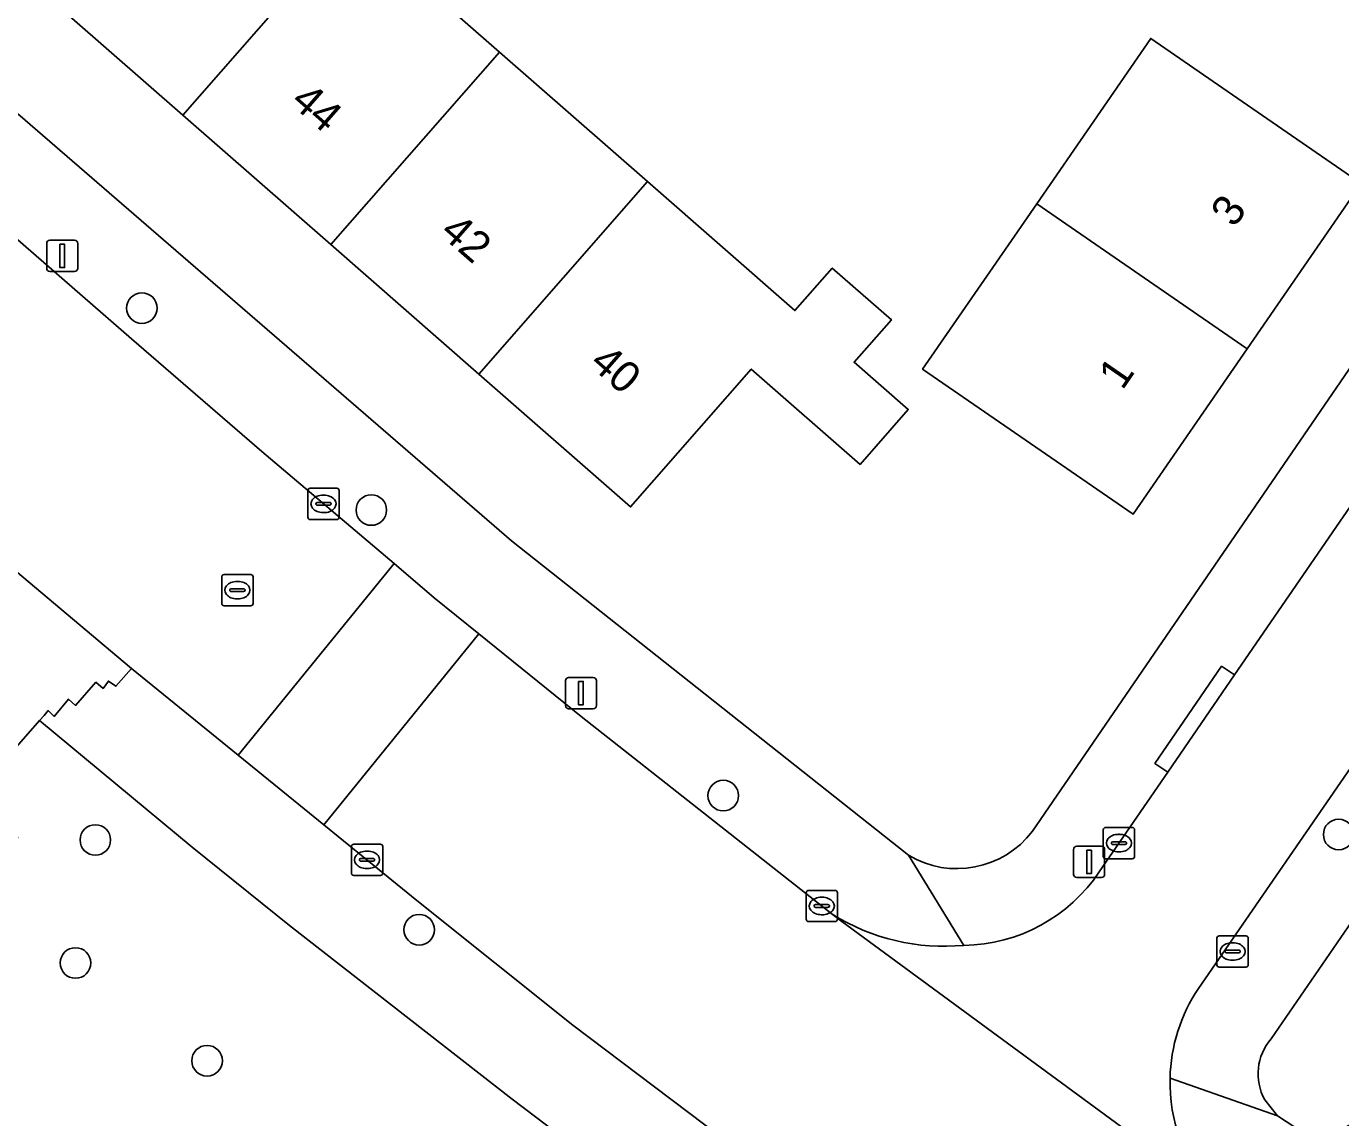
# Model space of a CAD drawing. Extents: x 160023 to 161302, y 384750 to 385707.
# Drawn here: x 160194.88 to 160236.91, y 385204.12 to 385239.03 of the extents above; entities that cross this region are included whole.
import ezdxf

# ---------------------------------------------------------------- set-up
doc = ezdxf.new("R2010")
doc.units = 0
for name, color, linetype in [('IMGEO_Boom', 7, 'Continuous'), ('IMGEO_Erf', 7, 'Continuous'), ('IMGEO_Groenvoorziening', 7, 'Continuous'), ('IMGEO_Kolk', 7, 'Continuous'), ('IMGEO_Lichtmast', 7, 'Continuous'), ('IMGEO_Pand', 7, 'Continuous'), ('IMGEO_Pand_nummerreeks', 7, 'Continuous'), ('IMGEO_Rijbaan_lokaal_gesloten', 7, 'Continuous'), ('IMGEO_Rijbaan_lokaal_open', 7, 'Continuous'), ('IMGEO_Rioolput', 7, 'Continuous'), ('IMGEO_Voetpad_open', 7, 'Continuous')]:
    doc.layers.add(name, color=color, linetype=linetype)

msp = doc.modelspace()

# ---------------------------------------------------------------- linework, layer by layer
at = {"layer": 'IMGEO_Boom'}
for centre in [(160198.574, 385230.012), (160205.912, 385223.554), (160217.167, 385214.42), (160236.848, 385213.176), (160197.085, 385213.001), (160207.443, 385210.13), (160196.45, 385209.067), (160200.658, 385205.941)]:
    msp.add_circle(centre, 0.489, dxfattribs=at)
at = {"layer": 'IMGEO_Erf'}
for points in [[(160227.053, 385213.278), (160252.215, 385250)], [(160205.273, 385242.348), (160210.008, 385238.203), (160214.744, 385234.059), (160219.459, 385229.932), (160220.652, 385231.294), (160222.542, 385229.64), (160221.353, 385228.281), (160223.08, 385226.77), (160221.542, 385225.014), (160218.06, 385228.061), (160214.203, 385223.654), (160209.353, 385227.898), (160204.618, 385232.043), (160199.882, 385236.187), (160195.147, 385240.332)], [(160189.941, 385240.261), (160210.397, 385222.565), (160223.089, 385212.512)]]:
    msp.add_lwpolyline(points, dxfattribs=at)
msp.add_lwpolyline([(160230.839, 385238.637), (160233.453, 385236.833), (160237.569, 385233.994), (160233.921, 385228.707), (160230.272, 385223.418), (160223.542, 385228.061), (160226.382, 385232.177), (160227.192, 385233.352)], close=True, dxfattribs=at)
msp.add_arc((160224.642, 385215.115), 3.031, 239.1808, 322.6931, dxfattribs=at)
at = {"layer": 'IMGEO_Groenvoorziening'}
msp.add_lwpolyline([(160234.482, 385204.693), (160234.893, 385204.174), (160235.451, 385203.819), (160236.651, 385203.623), (160237.404, 385203.972), (160247.978, 385218.199), (160244.303, 385220.626), (160234.684, 385206.643)], dxfattribs=at)
msp.add_lwpolyline([(160218.147, 385198.861), (160210.42, 385204.716), (160203.297, 385210.261), (160200.18, 385212.769), (160195.298, 385216.818), (160193.14, 385214.365), (160194.607, 385213.079), (160179.96, 385196.428), (160179.222, 385197.103), (160193.194, 385212.987), (160192.478, 385213.613), (160178.049, 385197.213), (160181.246, 385194.286), (160192.174, 385183.056), (160202.345, 385175.996), (160221.638, 385171.253), (160227.037, 385171.555), (160233.178, 385186.762), (160233.58, 385187.757), (160232.788, 385188.31), (160230.468, 385189.949), (160226.359, 385192.864)], close=True, dxfattribs=at)
msp.add_arc((160235.995, 385205.522), 1.725, 139.4568, 208.7149, dxfattribs=at)
at = {"layer": 'IMGEO_Kolk'}
for p, q in [((160203.882, 385223.324), (160203.882, 385224.176)), ((160203.957, 385224.25), (160204.809, 385224.25)), ((160204.883, 385224.176), (160204.883, 385223.324)), ((160204.141, 385223.744), (160204.141, 385223.756)), ((160204.579, 385223.707), (160204.181, 385223.707)), ((160204.184, 385223.793), (160204.582, 385223.793)), ((160204.37, 385224.03), (160204.395, 385224.03)), ((160204.625, 385223.756), (160204.625, 385223.744)), ((160204.393, 385223.47), (160204.368, 385223.47)), ((160204.809, 385223.25), (160203.957, 385223.25)), ((160229.321, 385212.476), (160229.321, 385213.328)), ((160229.396, 385213.402), (160230.248, 385213.402)), ((160230.322, 385213.328), (160230.322, 385212.476)), ((160205.275, 385211.94), (160205.275, 385212.792)), ((160205.35, 385212.866), (160206.202, 385212.866)), ((160206.276, 385212.792), (160206.276, 385211.94)), ((160229.58, 385212.896), (160229.58, 385212.908)), ((160230.018, 385212.859), (160229.62, 385212.859)), ((160229.623, 385212.945), (160230.021, 385212.945)), ((160229.809, 385213.182), (160229.834, 385213.182)), ((160230.064, 385212.908), (160230.064, 385212.896)), ((160205.534, 385212.36), (160205.534, 385212.372)), ((160205.577, 385212.409), (160205.975, 385212.409)), ((160205.763, 385212.646), (160205.788, 385212.646)), ((160206.018, 385212.372), (160206.018, 385212.36)), ((160230.248, 385212.402), (160229.396, 385212.402)), ((160229.832, 385212.622), (160229.807, 385212.622)), ((160205.972, 385212.323), (160205.574, 385212.323)), ((160205.786, 385212.086), (160205.761, 385212.086)), ((160206.202, 385211.866), (160205.35, 385211.866)), ((160219.817, 385210.464), (160219.817, 385211.316)), ((160219.892, 385211.39), (160220.744, 385211.39)), ((160220.305, 385211.17), (160220.33, 385211.17)), ((160220.818, 385211.316), (160220.818, 385210.464)), ((160220.076, 385210.884), (160220.076, 385210.896)), ((160220.514, 385210.847), (160220.116, 385210.847)), ((160220.119, 385210.933), (160220.517, 385210.933)), ((160220.56, 385210.896), (160220.56, 385210.884)), ((160220.744, 385210.39), (160219.892, 385210.39)), ((160220.328, 385210.61), (160220.303, 385210.61)), ((160232.955, 385209.008), (160232.955, 385209.86)), ((160233.03, 385209.934), (160233.882, 385209.934)), ((160233.956, 385209.86), (160233.956, 385209.008)), ((160233.214, 385209.428), (160233.214, 385209.44)), ((160233.257, 385209.477), (160233.655, 385209.477)), ((160233.443, 385209.714), (160233.468, 385209.714)), ((160233.698, 385209.44), (160233.698, 385209.428)), ((160233.652, 385209.391), (160233.254, 385209.391)), ((160233.466, 385209.154), (160233.441, 385209.154)), ((160233.882, 385208.934), (160233.03, 385208.934))]:
    msp.add_line(p, q, dxfattribs=at)
for points in [[(160203.882, 385223.324), (160203.882, 385224.176)], [(160203.957, 385224.25), (160204.809, 385224.25)], [(160204.883, 385224.176), (160204.883, 385223.324)], [(160204.809, 385223.25), (160203.957, 385223.25)], [(160229.321, 385212.476), (160229.321, 385213.328)], [(160229.396, 385213.402), (160230.248, 385213.402)], [(160230.322, 385213.328), (160230.322, 385212.476)], [(160205.275, 385211.94), (160205.275, 385212.792)], [(160205.35, 385212.866), (160206.202, 385212.866)], [(160206.276, 385212.792), (160206.276, 385211.94)], [(160230.248, 385212.402), (160229.396, 385212.402)], [(160206.202, 385211.866), (160205.35, 385211.866)], [(160219.817, 385210.464), (160219.817, 385211.316)], [(160219.892, 385211.39), (160220.744, 385211.39)], [(160220.818, 385211.316), (160220.818, 385210.464)], [(160220.744, 385210.39), (160219.892, 385210.39)], [(160232.955, 385209.008), (160232.955, 385209.86)], [(160233.03, 385209.934), (160233.882, 385209.934)], [(160233.956, 385209.86), (160233.956, 385209.008)], [(160233.882, 385208.934), (160233.03, 385208.934)]]:
    msp.add_lwpolyline(points, dxfattribs=at)
for centre, radius, start, end in [((160203.959, 385224.174), 0.0765, 91.552, 178.448), ((160203.959, 385224.174), 0.0765, 91.552, 178.448), ((160204.807, 385224.174), 0.0765, 1.552, 88.448), ((160204.807, 385224.174), 0.0765, 1.552, 88.448), ((160204.181, 385223.753), 0.0403, 85.8775, 175.7526), ((160204.178, 385223.743), 0.0366, 178.938, 274.7102), ((160204.582, 385223.75), 0.043, 264.8664, 352.4533), ((160204.586, 385223.755), 0.0386, 1.7309, 96.639), ((160203.959, 385223.326), 0.0765, 181.552, 268.448), ((160203.959, 385223.326), 0.0765, 181.552, 268.448), ((160204.807, 385223.326), 0.0765, 271.552, 358.448), ((160204.807, 385223.326), 0.0765, 271.552, 358.448), ((160229.398, 385213.326), 0.0765, 91.552, 178.448), ((160229.398, 385213.326), 0.0765, 91.552, 178.448), ((160230.246, 385213.326), 0.0765, 1.552, 88.448), ((160230.246, 385213.326), 0.0765, 1.552, 88.448), ((160205.352, 385212.79), 0.0765, 91.552, 178.448), ((160205.352, 385212.79), 0.0765, 91.552, 178.448), ((160206.2, 385212.79), 0.0765, 1.552, 88.448), ((160206.2, 385212.79), 0.0765, 1.552, 88.448), ((160229.62, 385212.905), 0.0403, 85.8775, 175.7526), ((160229.617, 385212.895), 0.0366, 178.938, 274.7102), ((160230.021, 385212.902), 0.043, 264.8664, 352.4533), ((160230.025, 385212.907), 0.0386, 1.7309, 96.639), ((160205.574, 385212.369), 0.0403, 85.8775, 175.7526), ((160205.571, 385212.359), 0.0366, 178.938, 274.7102), ((160205.975, 385212.366), 0.043, 264.8664, 352.4533), ((160205.979, 385212.371), 0.0386, 1.7309, 96.639), ((160229.398, 385212.478), 0.0765, 181.552, 268.448), ((160229.398, 385212.478), 0.0765, 181.552, 268.448), ((160230.246, 385212.478), 0.0765, 271.552, 358.448), ((160230.246, 385212.478), 0.0765, 271.552, 358.448), ((160205.352, 385211.942), 0.0765, 181.552, 268.448), ((160205.352, 385211.942), 0.0765, 181.552, 268.448), ((160206.2, 385211.942), 0.0765, 271.552, 358.448), ((160206.2, 385211.942), 0.0765, 271.552, 358.448), ((160219.894, 385211.314), 0.0765, 91.552, 178.448), ((160219.894, 385211.314), 0.0765, 91.552, 178.448), ((160220.742, 385211.314), 0.0765, 1.552, 88.448), ((160220.742, 385211.314), 0.0765, 1.552, 88.448), ((160220.116, 385210.893), 0.0403, 85.8775, 175.7526), ((160220.113, 385210.883), 0.0366, 178.938, 274.7102), ((160220.517, 385210.89), 0.043, 264.8664, 352.4533), ((160220.521, 385210.895), 0.0386, 1.7309, 96.639), ((160219.894, 385210.466), 0.0765, 181.552, 268.448), ((160219.894, 385210.466), 0.0765, 181.552, 268.448), ((160220.742, 385210.466), 0.0765, 271.552, 358.448), ((160220.742, 385210.466), 0.0765, 271.552, 358.448), ((160233.032, 385209.858), 0.0765, 91.552, 178.448), ((160233.032, 385209.858), 0.0765, 91.552, 178.448), ((160233.88, 385209.858), 0.0765, 1.552, 88.448), ((160233.88, 385209.858), 0.0765, 1.552, 88.448), ((160233.254, 385209.437), 0.0403, 85.8775, 175.7526), ((160233.251, 385209.427), 0.0366, 178.938, 274.7102), ((160233.655, 385209.434), 0.043, 264.8664, 352.4533), ((160233.659, 385209.439), 0.0386, 1.7309, 96.639), ((160233.032, 385209.01), 0.0765, 181.552, 268.448), ((160233.032, 385209.01), 0.0765, 181.552, 268.448), ((160233.88, 385209.01), 0.0765, 271.552, 358.448), ((160233.88, 385209.01), 0.0765, 271.552, 358.448)]:
    msp.add_arc(centre, radius, start, end, dxfattribs=at)
for centre, major_axis, ratio, start_param, end_param in [((160204.369, 385223.75), (-0.387, 0.002), 0.722429, 4.712389, 7.853982), ((160204.394, 385223.75), (-0.39, 0.002), 0.717154, 1.570796, 4.712389), ((160229.808, 385212.902), (-0.387, 0.002), 0.722429, 4.712389, 7.853982), ((160229.833, 385212.902), (-0.39, 0.002), 0.717154, 1.570796, 4.712389), ((160205.762, 385212.366), (-0.387, 0.002), 0.722429, 4.712389, 7.853982), ((160205.787, 385212.366), (-0.39, 0.002), 0.717154, 1.570796, 4.712389), ((160220.304, 385210.89), (-0.387, 0.002), 0.722429, 4.712389, 7.853982), ((160220.329, 385210.89), (-0.39, 0.002), 0.717154, 1.570796, 4.712389), ((160233.442, 385209.434), (-0.387, 0.002), 0.722429, 4.712389, 7.853982), ((160233.467, 385209.434), (-0.39, 0.002), 0.717154, 1.570796, 4.712389)]:
    msp.add_ellipse(centre, major_axis=major_axis, ratio=ratio, start_param=start_param, end_param=end_param, dxfattribs=at)
at = {"layer": 'IMGEO_Lichtmast'}
for p, q in [((160195.631, 385232.181), (160196.421, 385232.181)), ((160196.421, 385232.181), (160195.631, 385232.181)), ((160195.531, 385231.281), (160195.531, 385232.081)), ((160195.531, 385232.081), (160195.531, 385231.281)), ((160196.521, 385232.081), (160196.521, 385231.281)), ((160196.521, 385231.281), (160196.521, 385232.081)), ((160196.421, 385231.181), (160195.631, 385231.181)), ((160195.631, 385231.181), (160196.421, 385231.181)), ((160212.119, 385217.299), (160212.119, 385218.099)), ((160212.119, 385218.099), (160212.119, 385217.299)), ((160212.219, 385218.199), (160213.009, 385218.199)), ((160213.009, 385218.199), (160212.219, 385218.199)), ((160213.109, 385218.099), (160213.109, 385217.299)), ((160213.109, 385217.299), (160213.109, 385218.099)), ((160213.009, 385217.199), (160212.219, 385217.199)), ((160212.219, 385217.199), (160213.009, 385217.199)), ((160228.472, 385212.799), (160229.262, 385212.799)), ((160229.262, 385212.799), (160228.472, 385212.799)), ((160228.372, 385211.899), (160228.372, 385212.699)), ((160228.372, 385212.699), (160228.372, 385211.899)), ((160229.362, 385212.699), (160229.362, 385211.899)), ((160229.362, 385211.899), (160229.362, 385212.699)), ((160229.262, 385211.799), (160228.472, 385211.799)), ((160228.472, 385211.799), (160229.262, 385211.799))]:
    msp.add_line(p, q, dxfattribs=at)
for points in [[(160195.951, 385232.056), (160196.101, 385232.056), (160196.101, 385231.306), (160195.951, 385231.306), (160195.951, 385232.056)], [(160212.539, 385218.074), (160212.689, 385218.074), (160212.689, 385217.324), (160212.539, 385217.324), (160212.539, 385218.074)], [(160228.792, 385212.674), (160228.942, 385212.674), (160228.942, 385211.924), (160228.792, 385211.924), (160228.792, 385212.674)]]:
    msp.add_lwpolyline(points, dxfattribs=at)
for centre, start, end in [((160195.631, 385232.081), 90, 180), ((160195.631, 385232.081), 90, 180), ((160196.421, 385232.081), 0, 90), ((160196.421, 385232.081), 360, 90), ((160195.631, 385231.281), 180, 270), ((160195.631, 385231.281), 180, 270), ((160196.421, 385231.281), 270, 0), ((160196.421, 385231.281), 270, 0), ((160212.219, 385218.099), 90, 180), ((160212.219, 385218.099), 90, 180), ((160213.009, 385218.099), 0, 90), ((160213.009, 385218.099), 360, 90), ((160212.219, 385217.299), 180, 270), ((160212.219, 385217.299), 180, 270), ((160213.009, 385217.299), 270, 0), ((160213.009, 385217.299), 270, 0), ((160228.472, 385212.699), 90, 180), ((160228.472, 385212.699), 90, 180), ((160229.262, 385212.699), 0, 90), ((160229.262, 385212.699), 360, 90), ((160228.472, 385211.899), 180, 270), ((160228.472, 385211.899), 180, 270), ((160229.262, 385211.899), 270, 0), ((160229.262, 385211.899), 270, 0)]:
    msp.add_arc(centre, 0.1, start, end, dxfattribs=at)
at = {"layer": 'IMGEO_Pand'}
for points in [[(160195.147, 385240.332), (160199.882, 385236.187), (160205.273, 385242.348), (160200.537, 385246.492)], [(160199.882, 385236.187), (160204.618, 385232.043), (160210.008, 385238.203), (160205.273, 385242.348)], [(160233.921, 385228.707), (160237.569, 385233.994), (160233.453, 385236.833), (160230.839, 385238.637), (160227.192, 385233.352)], [(160204.618, 385232.043), (160209.353, 385227.898), (160214.744, 385234.059), (160210.008, 385238.203)], [(160209.353, 385227.898), (160214.203, 385223.654), (160218.06, 385228.061), (160221.542, 385225.014), (160223.08, 385226.77), (160221.353, 385228.281), (160222.542, 385229.64), (160220.652, 385231.294), (160219.459, 385229.932), (160214.744, 385234.059)], [(160227.192, 385233.352), (160226.382, 385232.177), (160223.542, 385228.061), (160230.272, 385223.418), (160233.921, 385228.707)]]:
    msp.add_lwpolyline(points, close=True, dxfattribs=at)
at = {"layer": 'IMGEO_Rijbaan_lokaal_gesloten'}
msp.add_lwpolyline([(160201.656, 385215.712), (160206.637, 385221.839), (160202.411, 385225.421), (160198.24, 385229.032), (160193.527, 385233.12), (160188.548, 385237.492), (160175.917, 385248.467), (160174.16, 385250), (160166.952, 385256.288), (160161.735, 385250.3), (160162.08, 385250), (160173.333, 385240.195), (160191.374, 385224.407), (160193.713, 385222.293), (160198.237, 385218.491)], close=True, dxfattribs=at)
msp.add_lwpolyline([(160232.797, 385201.693), (160220.961, 385210.398), (160220.654, 385210.624), (160212.618, 385216.947), (160209.352, 385219.591), (160204.391, 385213.488), (160207.366, 385211.07), (160212.358, 385207.082), (160224.981, 385197.551)], dxfattribs=at)
at = {"layer": 'IMGEO_Rijbaan_lokaal_open'}
for points in [[(160289.671, 385300.047), (160275.192, 385279.056), (160273.555, 385276.635), (160266.052, 385265.629), (160255.317, 385250), (160244.457, 385234.203), (160242.319, 385231.091), (160233.518, 385218.28), (160231.382, 385215.171), (160229.193, 385211.984)], [(160232.364, 385208.255), (160237.121, 385215.152), (160274.133, 385268.809)], [(160220.654, 385210.624), (160220.961, 385210.398), (160232.797, 385201.693)]]:
    msp.add_lwpolyline(points, dxfattribs=at)
for points in [[(160192.478, 385213.613), (160193.14, 385214.365), (160195.298, 385216.818), (160195.446, 385216.986), (160195.58, 385217.138), (160195.765, 385216.951), (160196.229, 385217.51), (160196.454, 385217.305), (160197.102, 385218.047), (160197.333, 385217.849), (160197.503, 385218.085), (160197.742, 385217.92), (160198.237, 385218.491), (160193.713, 385222.293), (160192.998, 385221.497), (160193.214, 385221.318), (160193.018, 385221.086), (160193.416, 385220.739), (160192.997, 385220.266), (160192.368, 385219.549), (160174.595, 385199.292), (160177.564, 385196.662), (160178.049, 385197.213)], [(160201.656, 385215.712), (160204.391, 385213.488), (160209.352, 385219.591), (160207.926, 385220.746), (160206.637, 385221.839)]]:
    msp.add_lwpolyline(points, close=True, dxfattribs=at)
for centre, radius, start, end in [((160224.784, 385214.937), 5.307, 270.8553, 326.1856), ((160224.229, 385216.362), 6.761, 238.0736, 275.3771), ((160236.838, 385205.259), 5.384, 146.1933, 178.727), ((160236.848, 385205.255), 5.395, 178.6864, 221.3247)]:
    msp.add_arc(centre, radius, start, end, dxfattribs=at)
at = {"layer": 'IMGEO_Rioolput'}
for p, q in [((160201.129, 385220.566), (160201.129, 385221.418)), ((160201.204, 385221.492), (160202.056, 385221.492)), ((160201.617, 385221.272), (160201.642, 385221.272)), ((160202.13, 385221.418), (160202.13, 385220.566)), ((160201.388, 385220.986), (160201.388, 385220.998)), ((160201.826, 385220.949), (160201.428, 385220.949)), ((160201.431, 385221.035), (160201.829, 385221.035)), ((160201.872, 385220.998), (160201.872, 385220.986)), ((160202.056, 385220.492), (160201.204, 385220.492)), ((160201.64, 385220.712), (160201.615, 385220.712))]:
    msp.add_line(p, q, dxfattribs=at)
for points in [[(160201.129, 385220.566), (160201.129, 385221.418)], [(160201.204, 385221.492), (160202.056, 385221.492)], [(160202.13, 385221.418), (160202.13, 385220.566)], [(160202.056, 385220.492), (160201.204, 385220.492)]]:
    msp.add_lwpolyline(points, dxfattribs=at)
for centre, radius, start, end in [((160201.206, 385221.416), 0.0765, 91.552, 178.448), ((160201.206, 385221.416), 0.0765, 91.552, 178.448), ((160202.054, 385221.416), 0.0765, 1.552, 88.448), ((160202.054, 385221.416), 0.0765, 1.552, 88.448), ((160201.428, 385220.995), 0.0403, 85.8775, 175.7526), ((160201.425, 385220.985), 0.0366, 178.938, 274.7102), ((160201.829, 385220.992), 0.043, 264.8664, 352.4533), ((160201.833, 385220.997), 0.0386, 1.7309, 96.639), ((160201.206, 385220.568), 0.0765, 181.552, 268.448), ((160201.206, 385220.568), 0.0765, 181.552, 268.448), ((160202.054, 385220.568), 0.0765, 271.552, 358.448), ((160202.054, 385220.568), 0.0765, 271.552, 358.448)]:
    msp.add_arc(centre, radius, start, end, dxfattribs=at)
for centre, major_axis, ratio, start_param, end_param in [((160201.616, 385220.992), (-0.387, 0.002), 0.722429, 4.712389, 7.853982), ((160201.641, 385220.992), (-0.39, 0.002), 0.717154, 1.570796, 4.712389)]:
    msp.add_ellipse(centre, major_axis=major_axis, ratio=ratio, start_param=start_param, end_param=end_param, dxfattribs=at)
at = {"layer": 'IMGEO_Voetpad_open'}
for points in [[(160266.052, 385265.629), (160273.555, 385276.635), (160275.192, 385279.056), (160289.671, 385300.047), (160285.654, 385304.118), (160284.805, 385302.938), (160279.695, 385295.488), (160276.078, 385290.196), (160274.095, 385287.295), (160273.889, 385286.993), (160273.047, 385285.762), (160275.542, 385284.043), (160252.215, 385250), (160227.053, 385213.278)], [(160234.684, 385206.643), (160244.303, 385220.626), (160245.244, 385222.066), (160259.132, 385242.227), (160260.026, 385243.56), (160264.456, 385250), (160273.04, 385262.479), (160273.814, 385263.87), (160276.737, 385268.187), (160283.378, 385277.932), (160284.321, 385279.384), (160291.84, 385290.346)], [(160229.193, 385211.984), (160231.382, 385215.171), (160230.969, 385215.451), (160233.105, 385218.56), (160233.518, 385218.28), (160242.319, 385231.091), (160241.906, 385231.371), (160244.044, 385234.483), (160244.457, 385234.203), (160255.317, 385250), (160266.052, 385265.629)], [(160224.863, 385209.631), (160223.089, 385212.512), (160210.397, 385222.565), (160189.941, 385240.261)], [(160188.548, 385237.492), (160193.527, 385233.12), (160198.24, 385229.032), (160202.411, 385225.421), (160206.637, 385221.839), (160207.926, 385220.746), (160209.352, 385219.591), (160212.618, 385216.947), (160220.654, 385210.624)], [(160224.981, 385197.551), (160212.358, 385207.082), (160207.366, 385211.07), (160204.391, 385213.488), (160201.656, 385215.712), (160198.237, 385218.491), (160197.742, 385217.92), (160197.503, 385218.085), (160197.333, 385217.849), (160197.102, 385218.047), (160196.454, 385217.305), (160196.229, 385217.51), (160195.765, 385216.951), (160195.58, 385217.138), (160195.446, 385216.986), (160195.298, 385216.818), (160200.18, 385212.769), (160203.297, 385210.261), (160210.42, 385204.716), (160218.147, 385198.861)], [(160237.121, 385215.152), (160232.364, 385208.255)], [(160223.089, 385212.512), (160224.863, 385209.631)], [(160231.455, 385205.379), (160234.893, 385204.174), (160234.482, 385204.693)], [(160238.783, 385201.222), (160235.451, 385203.819), (160234.893, 385204.174), (160231.455, 385205.379)]]:
    msp.add_lwpolyline(points, dxfattribs=at)
msp.add_lwpolyline([(160233.518, 385218.28), (160233.105, 385218.56), (160230.969, 385215.451), (160231.382, 385215.171)], close=True, dxfattribs=at)
for centre, radius, start, end in [((160224.642, 385215.115), 3.031, 239.1808, 322.6931), ((160224.784, 385214.937), 5.307, 270.8553, 326.1856), ((160224.229, 385216.362), 6.761, 238.0736, 275.3771), ((160236.838, 385205.259), 5.384, 146.1933, 178.727), ((160235.995, 385205.522), 1.725, 139.4568, 208.7149), ((160236.848, 385205.255), 5.395, 178.6864, 221.3247)]:
    msp.add_arc(centre, radius, start, end, dxfattribs=at)

# ---------------------------------------------------------------- texts
at = {"layer": 'IMGEO_Pand_nummerreeks'}
for s, rotation, p in [('44', 318.8076, (160203.29, 385236.554)), ('3', 55.3959, (160233.515, 385232.555)), ('42', 318.8076, (160208.067, 385232.372)), ('40', 318.8076, (160212.853, 385228.184)), ('1', 55.3959, (160229.93, 385227.36))]:
    msp.add_text(s, height=1, rotation=rotation, dxfattribs=at).set_placement(p)

doc.saveas('drawing.dxf')
